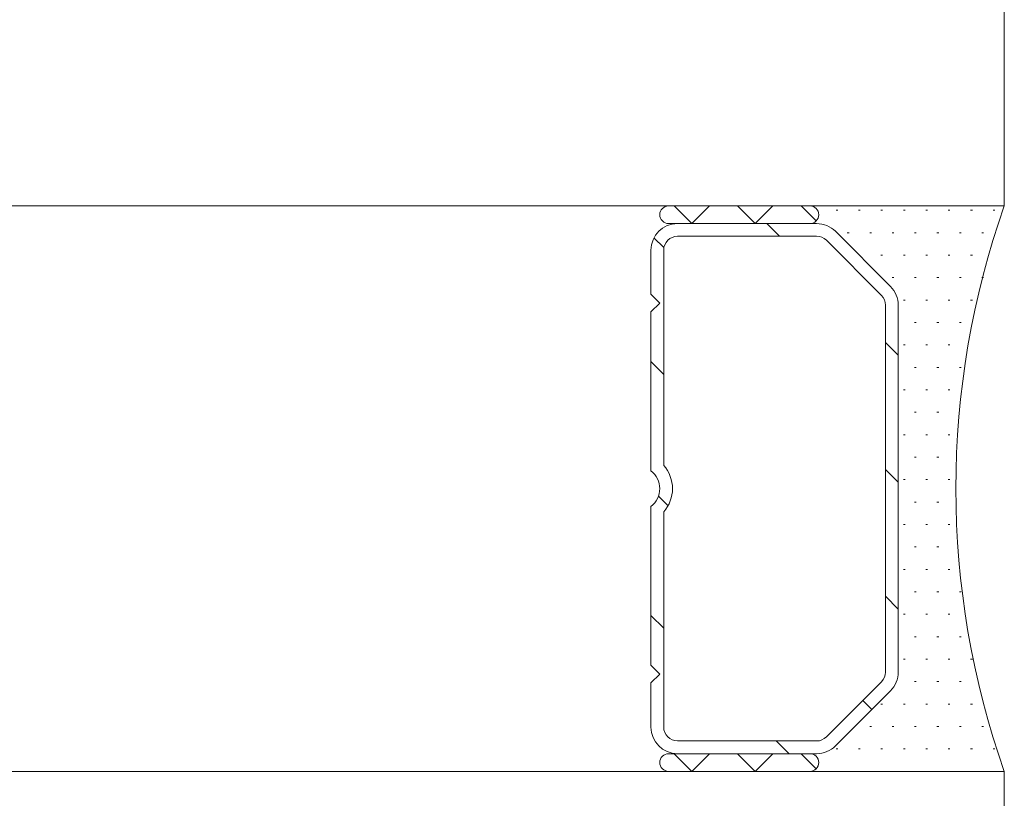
# Model space of a CAD drawing. Header units: metres. Extents: x -3.6 to 84.5, y -11 to 16.8.
# Tile 372 of 656: x 56.7311 to 56.759, y -0.1738 to -0.1517. Entities that reach past the tile are written whole.
import ezdxf

# ---------------------------------------------------------------- set-up
doc = ezdxf.new("R2010")
doc.units = ezdxf.units.M
doc.header["$MEASUREMENT"] = 0
doc.layers.add('301 - Elemente.Linie', color=7, linetype='Continuous')

msp = doc.modelspace()

# ---------------------------------------------------------------- linework, layer by layer
at = {"layer": '301 - Elemente.Linie', "color": 7, "linetype": 'Continuous', "lineweight": 5}
for p, q in [((56.75898899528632, -0.144999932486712), (56.75898899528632, -0.1569999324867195)), ((55.48073686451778, -0.1569999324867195), (56.75898899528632, -0.1569999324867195)), ((56.75898899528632, -0.1569999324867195), (55.48073686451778, -0.1569999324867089)), ((56.75348899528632, -0.1569999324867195), (56.74948899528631, -0.1569999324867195)), ((56.7501468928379, -0.1574999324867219), (56.74964689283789, -0.1569999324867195)), ((56.75064689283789, -0.1569999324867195), (56.7501468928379, -0.1574999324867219)), ((56.75194294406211, -0.1574999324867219), (56.75144294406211, -0.1569999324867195)), ((56.75244294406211, -0.1569999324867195), (56.75194294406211, -0.1574999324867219)), ((56.75366577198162, -0.1574267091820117), (56.75323899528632, -0.1569999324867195)), ((56.75898899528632, -0.1569999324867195), (56.75348899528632, -0.1569999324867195)), ((56.75422649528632, -0.1571249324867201), (56.75427649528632, -0.1571249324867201)), ((56.75486149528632, -0.1571249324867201), (56.75491149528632, -0.1571249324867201)), ((56.75549649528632, -0.1571249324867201), (56.75554649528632, -0.1571249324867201)), ((56.75613149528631, -0.1571249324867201), (56.75618149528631, -0.1571249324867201)), ((56.75676649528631, -0.1571249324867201), (56.75681649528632, -0.1571249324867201)), ((56.75740149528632, -0.1571249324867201), (56.75745149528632, -0.1571249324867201)), ((56.75803649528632, -0.1571249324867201), (56.75808649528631, -0.1571249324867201)), ((56.75867149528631, -0.1571249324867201), (56.75872149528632, -0.1571249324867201)), ((56.74948899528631, -0.1574999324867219), (56.75348899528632, -0.1574999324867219)), ((56.75367833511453, -0.1574999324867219), (56.74973899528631, -0.1574999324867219)), ((56.7522653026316, -0.1574999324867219), (56.7526253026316, -0.157859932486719)), ((56.75348899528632, -0.1574999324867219), (56.75367833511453, -0.1574999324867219)), ((56.74907481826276, -0.1579015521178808), (56.74935500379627, -0.1581817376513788)), ((56.75367833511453, -0.157859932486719), (56.74973899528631, -0.157859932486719)), ((56.75551476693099, -0.1595348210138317), (56.7539541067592, -0.1579741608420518)), ((56.75420866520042, -0.1577196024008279), (56.75576932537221, -0.1592802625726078)), ((56.75576932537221, -0.1592802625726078), (56.75420866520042, -0.1577196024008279)), ((56.75454399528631, -0.1577599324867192), (56.75459399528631, -0.1577599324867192)), ((56.75517899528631, -0.1577599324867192), (56.75522899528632, -0.1577599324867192)), ((56.75581399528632, -0.1577599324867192), (56.75586399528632, -0.1577599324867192)), ((56.75644899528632, -0.1577599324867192), (56.75649899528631, -0.1577599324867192)), ((56.75708399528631, -0.1577599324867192), (56.75713399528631, -0.1577599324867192)), ((56.75771899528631, -0.1577599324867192), (56.75776899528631, -0.1577599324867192)), ((56.75835399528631, -0.1577599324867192), (56.75840399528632, -0.1577599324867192)), ((56.74898899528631, -0.158249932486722), (56.74898899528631, -0.1594999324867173)), ((56.74934899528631, -0.158249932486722), (56.74934899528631, -0.1643422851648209)), ((56.75549649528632, -0.1583949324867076), (56.75554649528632, -0.1583949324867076)), ((56.75613149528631, -0.1583949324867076), (56.75618149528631, -0.1583949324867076)), ((56.75676649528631, -0.1583949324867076), (56.75681649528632, -0.1583949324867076)), ((56.75740149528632, -0.1583949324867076), (56.75745149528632, -0.1583949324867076)), ((56.75803649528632, -0.1583949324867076), (56.75808649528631, -0.1583949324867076)), ((56.75581399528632, -0.1590299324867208), (56.75586399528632, -0.1590299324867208)), ((56.75644899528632, -0.1590299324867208), (56.75649899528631, -0.1590299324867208)), ((56.75708399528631, -0.1590299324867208), (56.75713399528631, -0.1590299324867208)), ((56.75771899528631, -0.1590299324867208), (56.75776899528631, -0.1590299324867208)), ((56.75835399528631, -0.1590299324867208), (56.75840399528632, -0.1590299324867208)), ((56.74898899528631, -0.1594999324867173), (56.74923899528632, -0.159749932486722)), ((56.74923899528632, -0.159749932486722), (56.74898899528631, -0.1599999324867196)), ((56.75562899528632, -0.170189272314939), (56.75562899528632, -0.1598105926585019)), ((56.75598899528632, -0.1598105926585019), (56.75598899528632, -0.170189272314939)), ((56.75598899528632, -0.170189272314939), (56.75598899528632, -0.1598105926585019)), ((56.75613149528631, -0.1596649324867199), (56.75618149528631, -0.1596649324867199)), ((56.75676649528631, -0.1596649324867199), (56.75681649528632, -0.1596649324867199)), ((56.75740149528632, -0.1596649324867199), (56.75745149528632, -0.1596649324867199)), ((56.75803649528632, -0.1596649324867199), (56.75808649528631, -0.1596649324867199)), ((56.74898899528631, -0.1599999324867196), (56.74898899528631, -0.1644974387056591)), ((56.75644899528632, -0.1602999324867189), (56.75649899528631, -0.1602999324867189)), ((56.75708399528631, -0.1602999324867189), (56.75713399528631, -0.1602999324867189)), ((56.75771899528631, -0.1602999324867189), (56.75776899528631, -0.1602999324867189)), ((56.75562899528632, -0.1608636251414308), (56.75598899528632, -0.1612236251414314)), ((56.75613149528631, -0.160934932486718), (56.75618149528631, -0.160934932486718)), ((56.75676649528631, -0.160934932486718), (56.75681649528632, -0.160934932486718)), ((56.75740149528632, -0.160934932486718), (56.75745149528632, -0.160934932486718)), ((56.74898899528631, -0.1614078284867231), (56.74934899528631, -0.1617678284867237)), ((56.75644899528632, -0.1615699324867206), (56.75649899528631, -0.1615699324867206)), ((56.75708399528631, -0.1615699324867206), (56.75713399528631, -0.1615699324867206)), ((56.75771899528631, -0.1615699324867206), (56.75776899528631, -0.1615699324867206)), ((56.75613149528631, -0.1622049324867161), (56.75618149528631, -0.1622049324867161)), ((56.75676649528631, -0.1622049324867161), (56.75681649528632, -0.1622049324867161)), ((56.75740149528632, -0.1622049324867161), (56.75745149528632, -0.1622049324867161)), ((56.75644899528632, -0.1628399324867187), (56.75649899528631, -0.1628399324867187)), ((56.75708399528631, -0.1628399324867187), (56.75713399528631, -0.1628399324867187)), ((56.75613149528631, -0.1634749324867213), (56.75618149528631, -0.1634749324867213)), ((56.75676649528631, -0.1634749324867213), (56.75681649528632, -0.1634749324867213)), ((56.75740149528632, -0.1634749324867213), (56.75745149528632, -0.1634749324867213)), ((56.75644899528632, -0.1641099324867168), (56.75649899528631, -0.1641099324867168)), ((56.75708399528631, -0.1641099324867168), (56.75713399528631, -0.1641099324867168)), ((56.75562899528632, -0.1644557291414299), (56.75598899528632, -0.1648157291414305)), ((56.75613149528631, -0.1647449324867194), (56.75618149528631, -0.1647449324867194)), ((56.75676649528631, -0.1647449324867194), (56.75681649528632, -0.1647449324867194)), ((56.75740149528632, -0.1647449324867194), (56.75745149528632, -0.1647449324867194)), ((56.74920192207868, -0.1652128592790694), (56.74947275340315, -0.1654836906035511)), ((56.74898899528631, -0.1655024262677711), (56.74898899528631, -0.1699999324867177)), ((56.75644899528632, -0.165379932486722), (56.75649899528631, -0.165379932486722)), ((56.75708399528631, -0.165379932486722), (56.75713399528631, -0.165379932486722)), ((56.74934899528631, -0.1656575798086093), (56.74934899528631, -0.1717499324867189)), ((56.75613149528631, -0.1660149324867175), (56.75618149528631, -0.1660149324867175)), ((56.75676649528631, -0.1660149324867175), (56.75681649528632, -0.1660149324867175)), ((56.75740149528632, -0.1660149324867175), (56.75745149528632, -0.1660149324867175)), ((56.75644899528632, -0.1666499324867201), (56.75649899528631, -0.1666499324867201)), ((56.75708399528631, -0.1666499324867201), (56.75713399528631, -0.1666499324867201)), ((56.75613149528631, -0.1672849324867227), (56.75618149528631, -0.1672849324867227)), ((56.75676649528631, -0.1672849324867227), (56.75681649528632, -0.1672849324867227)), ((56.75740149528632, -0.1672849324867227), (56.75745149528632, -0.1672849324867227)), ((56.75644899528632, -0.1679199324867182), (56.75649899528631, -0.1679199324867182)), ((56.75708399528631, -0.1679199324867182), (56.75713399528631, -0.1679199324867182)), ((56.75771899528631, -0.1679199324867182), (56.75776899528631, -0.1679199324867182)), ((56.75562899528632, -0.168047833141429), (56.75598899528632, -0.1684078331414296)), ((56.75613149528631, -0.1685549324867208), (56.75618149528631, -0.1685549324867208)), ((56.75676649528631, -0.1685549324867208), (56.75681649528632, -0.1685549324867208)), ((56.75740149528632, -0.1685549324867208), (56.75745149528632, -0.1685549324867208)), ((56.74898899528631, -0.1685920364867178), (56.74934899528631, -0.1689520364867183)), ((56.75644899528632, -0.1691899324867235), (56.75649899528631, -0.1691899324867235)), ((56.75708399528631, -0.1691899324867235), (56.75713399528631, -0.1691899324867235)), ((56.75771899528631, -0.1691899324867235), (56.75776899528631, -0.1691899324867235)), ((56.75613149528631, -0.169824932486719), (56.75618149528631, -0.169824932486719)), ((56.75676649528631, -0.169824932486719), (56.75681649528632, -0.169824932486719)), ((56.75740149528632, -0.169824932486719), (56.75745149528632, -0.169824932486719)), ((56.75803649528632, -0.169824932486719), (56.75808649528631, -0.169824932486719)), ((56.74898899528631, -0.1699999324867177), (56.74923899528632, -0.1702499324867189)), ((56.74923899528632, -0.1702499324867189), (56.74898899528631, -0.17049993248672)), ((56.74898899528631, -0.17049993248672), (56.74898899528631, -0.1717499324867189)), ((56.7539541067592, -0.1720257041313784), (56.75551476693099, -0.1704650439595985)), ((56.75644899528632, -0.1704599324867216), (56.75649899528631, -0.1704599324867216)), ((56.75708399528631, -0.1704599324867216), (56.75713399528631, -0.1704599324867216)), ((56.75771899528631, -0.1704599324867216), (56.75776899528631, -0.1704599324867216)), ((56.75576932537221, -0.1707196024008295), (56.75420866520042, -0.172280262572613)), ((56.75420866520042, -0.172280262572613), (56.75576932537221, -0.1707196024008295)), ((56.75498443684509, -0.1709953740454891), (56.75523899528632, -0.1712499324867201)), ((56.75549649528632, -0.1710949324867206), (56.75554649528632, -0.1710949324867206)), ((56.75613149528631, -0.1710949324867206), (56.75618149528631, -0.1710949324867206)), ((56.75676649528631, -0.1710949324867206), (56.75681649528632, -0.1710949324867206)), ((56.75740149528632, -0.1710949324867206), (56.75745149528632, -0.1710949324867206)), ((56.75803649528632, -0.1710949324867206), (56.75808649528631, -0.1710949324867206)), ((56.75517899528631, -0.1717299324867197), (56.75522899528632, -0.1717299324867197)), ((56.75581399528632, -0.1717299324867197), (56.75586399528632, -0.1717299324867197)), ((56.75644899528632, -0.1717299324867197), (56.75649899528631, -0.1717299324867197)), ((56.75708399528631, -0.1717299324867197), (56.75713399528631, -0.1717299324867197)), ((56.75771899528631, -0.1717299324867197), (56.75776899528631, -0.1717299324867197)), ((56.75835399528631, -0.1717299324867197), (56.75840399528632, -0.1717299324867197)), ((56.74973899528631, -0.1721399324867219), (56.75367833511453, -0.1721399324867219)), ((56.75253689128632, -0.1721399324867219), (56.75289689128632, -0.1724999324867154)), ((56.75422649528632, -0.1723649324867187), (56.75427649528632, -0.1723649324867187)), ((56.75486149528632, -0.1723649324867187), (56.75491149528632, -0.1723649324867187)), ((56.75549649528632, -0.1723649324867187), (56.75554649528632, -0.1723649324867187)), ((56.75613149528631, -0.1723649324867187), (56.75618149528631, -0.1723649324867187)), ((56.75676649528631, -0.1723649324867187), (56.75681649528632, -0.1723649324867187)), ((56.75740149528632, -0.1723649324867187), (56.75745149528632, -0.1723649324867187)), ((56.75803649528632, -0.1723649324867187), (56.75808649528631, -0.1723649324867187)), ((56.75867149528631, -0.1723649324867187), (56.75872149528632, -0.1723649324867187)), ((56.75348899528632, -0.1724999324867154), (56.74948899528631, -0.1724999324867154)), ((56.7501468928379, -0.1729999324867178), (56.74964689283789, -0.1724999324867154)), ((56.74973899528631, -0.1724999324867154), (56.75367833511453, -0.1724999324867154)), ((56.75064689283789, -0.1724999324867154), (56.7501468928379, -0.1729999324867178)), ((56.75194294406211, -0.1729999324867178), (56.75144294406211, -0.1724999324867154)), ((56.75244294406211, -0.1724999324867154), (56.75194294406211, -0.1729999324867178)), ((56.75366577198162, -0.1729267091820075), (56.75323899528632, -0.1724999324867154)), ((56.75367833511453, -0.1724999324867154), (56.75348899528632, -0.1724999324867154)), ((55.48073686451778, -0.1729999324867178), (56.75898899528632, -0.1729999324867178)), ((56.75898899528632, -0.1729999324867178), (55.48073686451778, -0.1729999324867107)), ((56.74948899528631, -0.1729999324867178), (56.75348899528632, -0.1729999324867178)), ((56.75348899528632, -0.1729999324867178), (56.75898899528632, -0.1729999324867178)), ((56.75898899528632, -0.1729999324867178), (56.75898899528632, -0.1809999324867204))]:
    msp.add_line(p, q, dxfattribs=at)
for centre, radius, start, end in [((56.74948899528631, -0.1572499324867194), 0.0002499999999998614, 90, 270), ((56.75348899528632, -0.1572499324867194), 0.0002499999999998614, 270, 90), ((56.75348899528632, -0.1572499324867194), 0.0002499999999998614, 270, 90), ((56.78166165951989, -0.1649999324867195), 0.02404266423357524, 160.5647220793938, 199.4352779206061), ((56.74973899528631, -0.158249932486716), 0.0007499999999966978, 90, 180), ((56.75367833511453, -0.1582499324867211), 0.0007500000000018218, 44.99999999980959, 90), ((56.75367833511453, -0.1582499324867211), 0.0007500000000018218, 44.99999999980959, 90), ((56.74973899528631, -0.158249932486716), 0.0003899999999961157, 90, 180), ((56.75367833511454, -0.1582499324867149), 0.0003899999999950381, 44.99999999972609, 90), ((56.75523899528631, -0.1598105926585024), 0.0007500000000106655, 0, 44.99999999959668), ((56.75523899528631, -0.1598105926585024), 0.0007500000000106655, 0, 44.99999999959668), ((56.75523899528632, -0.1598105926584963), 0.0003899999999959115, 0, 45.00000000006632), ((56.74860899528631, -0.1649999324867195), 0.0009899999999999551, 318.3721036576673, 41.62789634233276), ((56.74860899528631, -0.1649999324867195), 0.0006300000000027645, 307.0976018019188, 52.90239819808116), ((56.75523899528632, -0.1701892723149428), 0.0003899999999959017, 314.9999999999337, 0), ((56.75523899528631, -0.1701892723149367), 0.0007500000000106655, 315.0000000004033, 0), ((56.75523899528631, -0.1701892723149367), 0.0007500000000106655, 315.0000000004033, 0), ((56.74973899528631, -0.1717499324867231), 0.0007499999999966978, 180, 270), ((56.74973899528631, -0.1717499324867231), 0.0003899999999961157, 180, 270), ((56.75367833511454, -0.1717499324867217), 0.0003899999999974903, 270, 314.9999999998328), ((56.75367833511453, -0.171749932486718), 0.0007500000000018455, 270, 315.0000000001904), ((56.75367833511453, -0.171749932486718), 0.0007500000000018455, 270, 315.0000000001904), ((56.74948899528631, -0.1727499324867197), 0.0002499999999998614, 90, 270), ((56.75348899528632, -0.1727499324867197), 0.0002499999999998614, 270, 90), ((56.75348899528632, -0.1727499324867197), 0.0002499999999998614, 270, 90)]:
    msp.add_arc(centre, radius, start, end, dxfattribs=at)

doc.saveas('drawing.dxf')
